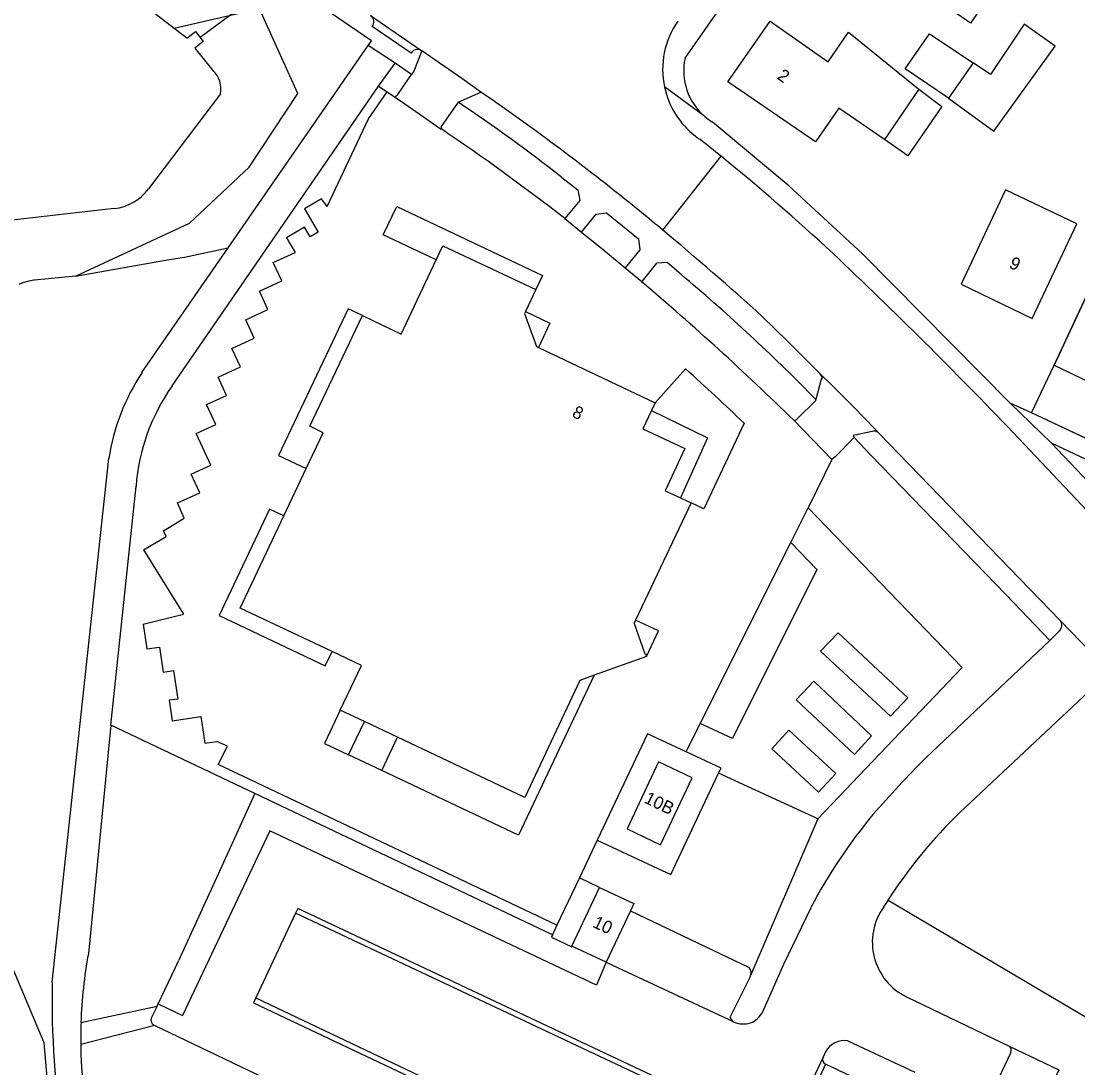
# Model space of a CAD drawing. Extents: x 194485 to 197793, y 468269 to 470822.
# Drawn here: x 195187.3 to 195288, y 470590.6 to 470690.4 of the extents above; entities that cross this region are included whole.
import ezdxf

# ---------------------------------------------------------------- set-up
doc = ezdxf.new("R2010")
doc.units = 0
for name, color, linetype in [('BGT grensvlak begroeid terreindeel', 7, 'Continuous'), ('BGT grensvlak begroeid terreindeel LR', 7, 'Continuous'), ('BGT grensvlak gebouwinstallatie plus 1', 7, 'Continuous'), ('BGT grensvlak onbegroeid terreindeel', 7, 'Continuous'), ('BGT grensvlak onbegroeid terreindeel LR', 7, 'Continuous'), ('BGT grensvlak ondersteunend waterdeel LR', 7, 'Continuous'), ('BGT grensvlak pand op maaiveld', 7, 'Continuous'), ('BGT grensvlak waterdeel', 7, 'Continuous'), ('BGT grensvlak wegdeel', 7, 'Continuous'), ('BGT lijnelement kunstwerkdeel uitbreiding populatie duiker', 7, 'Continuous'), ('BGT lijnelement scheiding walbescherming', 7, 'Continuous'), ('BGT tekst huisnummerreeks', 7, 'Continuous'), ('GEM grensvlak WOZ_BRK percelen', 7, 'Continuous')]:
    doc.layers.add(name, color=color, linetype=linetype)

msp = doc.modelspace()

# ---------------------------------------------------------------- linework, layer by layer
at = {"layer": 'BGT grensvlak begroeid terreindeel'}
for p, q in [((195221.36, 470684.18), (195222.18, 470683.62)), ((195209.55, 470616.74), (195195.83, 470623.25)), ((195263.25, 470614.31), (195256.85, 470599.46)), ((195242.43, 470607.77), (195240.51, 470608.7)), ((195269.93, 470606.57), (195294.91, 470591.8)), ((195238.36, 470604.17), (195237.93, 470603.27))]:
    msp.add_line(p, q, dxfattribs=at)
for points in [[(195192.45, 470666.05), (195203.34, 470671.1), (195209.03, 470676.45), (195213.65, 470683.47), (195209.99, 470691.54)], [(195192.45, 470666.05), (195188.54, 470665.68), (195188.49, 470665.67), (195188.02, 470665.57), (195187.55, 470665.46), (195187.52, 470665.45), (195187.5, 470665.44), (195187.05, 470665.26)], [(195190.88, 470570.79), (195190.64, 470579.37), (195189.46, 470592.95), (195186, 470601.19), (195181.54, 470606.18), (195175.22, 470612.54)], [(195281.48, 470592.66), (195286.2, 470590.4), (195262.49, 470539.53), (195263.29, 470537.27), (195258.93, 470537.27)]]:
    msp.add_lwpolyline(points, dxfattribs=at)
at = {"layer": 'BGT grensvlak begroeid terreindeel LR'}
msp.add_lwpolyline([(195192.45, 470666.05), (195201.4, 470667.63), (195202.84, 470667.88), (195207.02, 470668.74)], dxfattribs=at)
at = {"layer": 'BGT grensvlak gebouwinstallatie plus 1'}
for p, q in [((195282.91, 470690.08), (195279.71, 470685.27)), ((195285.85, 470687.98), (195282.91, 470690.08)), ((195280.03, 470679.89), (195285.85, 470687.98)), ((195279.71, 470685.27), (195278.04, 470686.39)), ((195272.86, 470683.87), (195275.05, 470682.23)), ((195275.69, 470683.01), (195280.03, 470679.89)), ((195275.05, 470682.23), (195271.83, 470677.54)), ((195271.83, 470677.54), (195269.59, 470679.09)), ((195247.38, 470653.25), (195252.73, 470650.64)), ((195252.73, 470650.64), (195250.15, 470644.91))]:
    msp.add_line(p, q, dxfattribs=at)
for points in [[(195277.77, 470696.51), (195280.74, 470694.45), (195277.79, 470690.17), (195274.81, 470692.23)], [(195235.37, 470662.68), (195237.69, 470661.58), (195236.61, 470659.25)], [(195246.89, 470629.81), (195248.04, 470632.23), (195245.86, 470633.26)]]:
    msp.add_lwpolyline(points, dxfattribs=at)
at = {"layer": 'BGT grensvlak onbegroeid terreindeel'}
for p, q in [((195220.41, 470681.05), (195222.18, 470683.62)), ((195222.18, 470683.62), (195222.86, 470683.16)), ((195216.45, 470672.69), (195220.41, 470681.05)), ((195215.9, 470673.43), (195214.29, 470672.47)), ((195214.29, 470672.47), (195215.61, 470670.25)), ((195216.45, 470672.69), (195215.9, 470673.43)), ((195214.3, 470670.73), (195212.58, 470669.7)), ((195214.85, 470669.8), (195214.3, 470670.73)), ((195212.58, 470669.7), (195213.4, 470668.31)), ((195215.61, 470670.25), (195214.85, 470669.8)), ((195211.32, 470667.36), (195213.4, 470668.31)), ((195212.12, 470665.6), (195211.32, 470667.36)), ((195210, 470664.63), (195212.12, 470665.6)), ((195210.81, 470662.87), (195210, 470664.63)), ((195208.69, 470661.9), (195210.81, 470662.87)), ((195209.49, 470660.14), (195208.69, 470661.9)), ((195207.37, 470659.17), (195209.49, 470660.14)), ((195208.18, 470657.41), (195207.37, 470659.17)), ((195206.05, 470656.43), (195208.18, 470657.41)), ((195206.86, 470654.67), (195206.05, 470656.43)), ((195247.73, 470653.99), (195250.63, 470657.21)), ((195204.96, 470653.81), (195206.86, 470654.67)), ((195205.83, 470651.91), (195204.96, 470653.81)), ((195203.98, 470651.06), (195205.83, 470651.91)), ((195205.37, 470648.02), (195203.98, 470651.06)), ((195203.5, 470647.17), (195205.37, 470648.02)), ((195204.3, 470645.41), (195203.5, 470647.17)), ((195202.18, 470644.44), (195204.3, 470645.41)), ((195252.03, 470623.4), (195260.65, 470640.66)), ((195198.93, 470639.97), (195202.77, 470633.83)), ((195198.9, 470632.88), (195202.77, 470633.83)), ((195238.36, 470604.17), (195206.05, 470619.51)), ((195242.21, 470612.28), (195240.51, 470608.7)), ((195240.51, 470608.7), (195238.36, 470604.17))]:
    msp.add_line(p, q, dxfattribs=at)
for points in [[(195226.85, 470667.6), (195221.8, 470669.98), (195223.09, 470672.69), (195237, 470666.13), (195236.36, 470664.78)], [(195240.71, 470670.26), (195242.8, 470668.56), (195244.87, 470666.84)], [(195219.81, 470662.29), (195218.46, 470662.94), (195211.82, 470648.97), (195214.45, 470647.72)], [(195256.22, 470652.03), (195252.36, 470643.86), (195251.15, 470644.44)], [(195264.58, 470648.57), (195263.85, 470647.08), (195262.31, 470643.98)], [(195198.93, 470639.97), (195201.11, 470641.24), (195200.84, 470641.78), (195202.81, 470642.98), (195202.18, 470644.44)], [(195198.9, 470632.88), (195199.26, 470630.52), (195200.46, 470630.7), (195200.82, 470628.3), (195201.82, 470628.45), (195202.22, 470625.74), (195201.39, 470625.62), (195201.69, 470623.66), (195204.42, 470624.06), (195204.79, 470621.53), (195205.95, 470621.7)], [(195241.9, 470628), (195234.7, 470612.77), (195221.66, 470618.93)], [(195217.71, 470624.67), (195216.21, 470621.51), (195218.5, 470620.42)], [(195206.05, 470619.51), (195206.94, 470621.24), (195205.95, 470621.7)]]:
    msp.add_lwpolyline(points, dxfattribs=at)
for centre, radius, start, end in [((195100.81, 470493.06), 225.81, 52.2273, 55.9189), ((195062.46, 470448.71), 284.35, 45.7317, 49.6836), ((195061.95, 470448.18), 281.59, 46.3785, 47.929)]:
    msp.add_arc(centre, radius, start, end, dxfattribs=at)
at = {"layer": 'BGT grensvlak onbegroeid terreindeel LR'}
msp.add_lwpolyline([(195212.32, 470643.2), (195210.96, 470643.84), (195206.17, 470633.7), (195216.28, 470628.91), (195216.92, 470630.27)], dxfattribs=at)
at = {"layer": 'BGT grensvlak ondersteunend waterdeel LR'}
msp.add_line((195209.99, 470691.54), (195201.88, 470689.66), dxfattribs=at)
at = {"layer": 'BGT grensvlak pand op maaiveld'}
for p, q in [((195275.69, 470683.01), (195271.55, 470685.81)), ((195278.04, 470686.39), (195275.69, 470683.01)), ((195272.86, 470683.87), (195269.59, 470679.09)), ((195236.36, 470664.78), (195235.37, 470662.68)), ((195236.61, 470659.25), (195247.73, 470653.99)), ((195247.73, 470653.99), (195247.38, 470653.25)), ((195212.32, 470643.2), (195214.45, 470647.72)), ((195251.15, 470644.44), (195245.86, 470633.26)), ((195250.15, 470644.91), (195251.15, 470644.44)), ((195246.89, 470629.81), (195241.9, 470628)), ((195220, 470623.59), (195217.71, 470624.67)), ((195223.16, 470622.09), (195220, 470623.59)), ((195239.79, 470602.17), (195242.43, 470607.77)), ((195245.37, 470605.55), (195243.05, 470600.64)), ((195243.05, 470600.64), (195239.79, 470602.17))]:
    msp.add_line(p, q, dxfattribs=at)
for points in [[(195254.66, 470684.57), (195258.68, 470690.35), (195264.23, 470686.5), (195266.17, 470689.33), (195272.86, 470683.87)], [(195271.55, 470685.81), (195273.88, 470689.15), (195278.04, 470686.39)], [(195269.59, 470679.09), (195265.25, 470682.07), (195263, 470678.86), (195254.66, 470684.57)], [(195276.9, 470665.29), (195283.67, 470662.02), (195287.93, 470671.05), (195281.12, 470674.29), (195276.9, 470665.29)], [(195226.85, 470667.6), (195227.49, 470668.96), (195236.36, 470664.78)], [(195219.81, 470662.29), (195223.51, 470660.54), (195226.85, 470667.6)], [(195295.54, 470662.64), (195289.49, 470665.55), (195285.77, 470657.57), (195291.71, 470654.71)], [(195235.37, 470662.68), (195235.27, 470662.48), (195236.42, 470659.34), (195236.61, 470659.25)], [(195214.45, 470647.72), (195216.06, 470651.12), (195214.8, 470651.74), (195219.81, 470662.29)], [(195247.38, 470653.25), (195246.54, 470651.5), (195250.54, 470649.61), (195248.67, 470645.6), (195250.15, 470644.91)], [(195216.92, 470630.27), (195208.17, 470634.41), (195212.32, 470643.2)], [(195245.86, 470633.26), (195245.78, 470633.08), (195245.68, 470633.04), (195246.73, 470630.05), (195246.8, 470630.07), (195246.89, 470629.81)], [(195263.5, 470630.31), (195265.16, 470632.06), (195271.81, 470625.84), (195270.16, 470624.1), (195263.5, 470630.31)], [(195217.71, 470624.67), (195219.72, 470628.94), (195216.92, 470630.27)], [(195241.9, 470628), (195240.53, 470627.51), (195235.29, 470616.36), (195223.16, 470622.09)], [(195261.18, 470625.66), (195262.84, 470627.44), (195268.36, 470622.24), (195266.73, 470620.46), (195261.18, 470625.66)], [(195258.84, 470621), (195260.48, 470622.77), (195264.95, 470618.63), (195263.31, 470616.87), (195258.84, 470621)], [(195245.05, 470613.38), (195248.24, 470611.84), (195251.25, 470618.24), (195248.05, 470619.76), (195245.05, 470613.38)], [(195242.43, 470607.77), (195245.7, 470606.24), (195245.37, 470605.55)]]:
    msp.add_lwpolyline(points, dxfattribs=at)
at = {"layer": 'BGT grensvlak waterdeel'}
for p, q in [((195203.07, 470688.74), (195201.88, 470689.66)), ((195203.84, 470687.79), (195205.55, 470685.65)), ((195206.27, 470683.43), (195199.43, 470674.38)), ((195196.15, 470672.49), (195182.81, 470671))]:
    msp.add_line(p, q, dxfattribs=at)
msp.add_lwpolyline([(195201.88, 470689.66), (195193.26, 470696.34), (195185.03, 470701.46)], dxfattribs=at)
for centre, radius, start, end in [((195204.02, 470683.92), 2.31, 347.5979, 48.387), ((195195.61, 470677.21), 4.75, 276.4787, 323.5098)]:
    msp.add_arc(centre, radius, start, end, dxfattribs=at)
at = {"layer": 'BGT grensvlak wegdeel'}
for p, q in [((195250.58, 470686.83), (195282.62, 470732.81)), ((195220.6, 470690.92), (195225.47, 470687.53)), ((195224.46, 470687.31), (195220.76, 470689.85)), ((195207.02, 470668.74), (195220.38, 470688.05)), ((195222.93, 470686.36), (195220.38, 470688.05)), ((195221.36, 470684.18), (195222.93, 470686.36)), ((195224.5, 470685.28), (195222.93, 470686.36)), ((195223.19, 470683.37), (195224.5, 470685.28)), ((195228.95, 470682.63), (195231.12, 470683.6)), ((195232.47, 470682.66), (195231.12, 470683.6)), ((195252.47, 470681.27), (195248.62, 470684.1)), ((195222.86, 470683.16), (195223.86, 470682.48)), ((195228.95, 470682.63), (195227.33, 470680.32)), ((195223.86, 470682.48), (195227.34, 470680.08)), ((195248.45, 470670.44), (195254.01, 470677.48)), ((195239.12, 470671.55), (195240.71, 470670.26)), ((195198.8, 470656.87), (195207.02, 470668.74)), ((195244.87, 470666.84), (195246.44, 470665.53)), ((195262.7, 470657.49), (195263.43, 470656.78)), ((195263.06, 470654.3), (195262.33, 470655.04)), ((195281.56, 470653.94), (195285.47, 470650.17)), ((195260.95, 470652.33), (195264.58, 470648.57)), ((195269.09, 470651.07), (195286.33, 470633.23)), ((195305.09, 470629.53), (195285.47, 470650.17)), ((195190.23, 470598.76), (195195.63, 470648.67)), ((195195.83, 470623.25), (195198.23, 470646.02)), ((195260.65, 470640.66), (195262.31, 470643.98)), ((195281.2, 470635.66), (195285.36, 470631.32)), ((195286.33, 470633.23), (195291.59, 470627.81)), ((195285.36, 470631.32), (195286.23, 470632.2)), ((195285.36, 470631.32), (195273.53, 470620.13)), ((195289.59, 470626.94), (195276.79, 470614.93)), ((195195.83, 470623.25), (195193.7, 470601.49)), ((195218.5, 470620.42), (195220, 470623.59)), ((195250.69, 470620.71), (195252.03, 470623.4)), ((195221.66, 470618.93), (195223.16, 470622.09)), ((195221.66, 470618.93), (195218.5, 470620.42)), ((195263.25, 470614.31), (195253.78, 470618.67)), ((195209.55, 470616.74), (195206.24, 470609.47)), ((195237.93, 470603.27), (195209.55, 470616.74)), ((195206.24, 470609.47), (195202.27, 470600.77)), ((195213.45, 470605.32), (195209.64, 470597.24)), ((195249.53, 470588.31), (195213.45, 470605.32)), ((195245.37, 470605.55), (195256.68, 470600.16)), ((195237.93, 470603.27), (195237.83, 470603.05)), ((195243.28, 470600.53), (195243.05, 470600.64)), ((195255.2, 470594.96), (195243.28, 470600.53)), ((195256.77, 470599.27), (195254.88, 470595.43)), ((195209.64, 470597.24), (195245.72, 470580.16)), ((195271.69, 470597.35), (195281.48, 470592.66)), ((195192.98, 470594.91), (195200.24, 470596.46)), ((195200.24, 470596.46), (195199.72, 470595.37)), ((195200.24, 470596.46), (195200.34, 470596.67)), ((195200.34, 470596.67), (195202.66, 470595.57)), ((195200.02, 470594.61), (195192.96, 470592.8)), ((195200.02, 470594.61), (195217.85, 470586.12)), ((195266.11, 470593.16), (195272.49, 470590.18)), ((195281.59, 470591.99), (195257.91, 470541.33)), ((195263.97, 470592.11), (195263.73, 470591.59)), ((195263.73, 470591.59), (195246.35, 470554.5)), ((195263.97, 470590.92), (195247, 470554.74)), ((195272.1, 470587.11), (195263.97, 470590.92))]:
    msp.add_line(p, q, dxfattribs=at)
for points in [[(195220.38, 470688.05), (195220.68, 470688.49), (195214.67, 470692.62)], [(195225.47, 470687.53), (195224.72, 470685.59), (195224.5, 470685.28)], [(195231.12, 470683.6), (195229.28, 470684.9), (195225.47, 470687.53)], [(195201.68, 470655.59), (195221.28, 470684.07), (195221.35, 470684.17), (195221.36, 470684.18)], [(195281.56, 470653.94), (195267.51, 470668.18), (195260.48, 470674.65), (195253.15, 470680.77)], [(195238.84, 470675.47), (195240.35, 470674.28), (195240.55, 470673.28), (195239.12, 470671.55)], [(195240.71, 470670.26), (195242.11, 470671.97), (195243.1, 470672.09), (195246.13, 470669.61), (195246.27, 470668.58), (195244.87, 470666.84)], [(195250.21, 470666.21), (195248.86, 470667.35), (195247.84, 470667.3), (195246.44, 470665.53)], [(195262.7, 470657.49), (195260.33, 470659.86), (195257.93, 470662.2)], [(195263.66, 470656.26), (195263.54, 470656.23), (195263.06, 470654.3)], [(195261.31, 470652.48), (195263.03, 470654.2), (195263.06, 470654.3)], [(195310.17, 470640.58), (195283.61, 470653.01), (195281.56, 470653.94)], [(195266.69, 470650.68), (195264.88, 470648.84), (195264.58, 470648.57)], [(195268.57, 470651.28), (195266.61, 470650.87), (195266.63, 470650.76), (195266.69, 470650.68)], [(195281.2, 470635.66), (195268.3, 470648.98), (195266.69, 470650.68)], [(195321.41, 470609.85), (195301, 470630.91), (195281.83, 470651.18)], [(195285.47, 470650.17), (195309.43, 470638.89), (195305.09, 470629.53)], [(195262.31, 470643.98), (195277, 470628.74), (195263.25, 470614.31)], [(195260.65, 470640.66), (195263.14, 470638.08), (195255.1, 470621.97), (195252.03, 470623.4)], [(195250.69, 470620.71), (195247.01, 470622.43), (195242.21, 470612.28)], [(195253.78, 470618.67), (195254.01, 470619.16), (195250.69, 470620.71)], [(195242.21, 470612.28), (195247.51, 470609.81), (195249.22, 470609.01), (195253.78, 470618.67)], [(195243.05, 470600.64), (195242.12, 470598.45), (195210.98, 470613.17), (195202.66, 470595.57)], [(195269.93, 470606.57), (195269.71, 470606.24), (195269.51, 470605.92)], [(195250.2, 470588.55), (195213.66, 470605.77), (195213.45, 470605.32)], [(195262.56, 470605.85), (195259.96, 470600.42), (195257.89, 470595.77)], [(195237.83, 470603.05), (195239.78, 470602.13), (195239.79, 470602.17)], [(195200.34, 470596.67), (195201.96, 470600.09), (195202.27, 470600.77)], [(195209.64, 470597.24), (195209.43, 470596.79), (195245.96, 470579.5)]]:
    msp.add_lwpolyline(points, dxfattribs=at)
for centre, radius, start, end in [((195220.15, 470690.3), 0.756, 322.9785, 54.0778), ((195256.47, 470685.76), 8.03, 145.0379, 191.9981), ((195225.07, 470686.93), 0.724, 93.4337, 147.9007), ((195225.07, 470686.93), 0.723, 56.4822, 93.2501), ((195256.2, 470685.64), 5.75, 167.9984, 229.476), ((195256.47, 470685.77), 8.03, 192.0117, 232.1511), ((195222.78, 470683.66), 0.501, 279.5016, 325.4408), ((195141.69, 470551.75), 157.3, 51.8622, 56.3108), ((195102.91, 470496.65), 226.68, 50.7347, 55.1402), ((195256.08, 470685.48), 5.55, 229.3476, 238.0791), ((195227.82, 470680.22), 0.499, 168.8635, 196.0306), ((195256.29, 470685.52), 7.73, 232.129, 236.1287), ((195114.3, 470505.67), 221.44, 50.883, 51.5568), ((195115.67, 470507.4), 219.24, 47.1798, 50.8747), ((195038.47, 470419.13), 327.49, 50.1201, 50.5906), ((195039.15, 470419.9), 326.47, 47.9205, 50.1248), ((194937.28, 470321.37), 476.96, 43.7478, 46.6512), ((195131.81, 470525.53), 183.87, 44.7775, 49.9145), ((195216.05, 470645.47), 20.67, 146.5321, 171.083), ((195118.69, 470507.49), 207.93, 43.6702, 45.8865), ((195262.89, 470656.22), 0.772, 2.7069, 45.7117), ((195217.15, 470644.62), 18.97, 144.6575, 175.7766), ((195260.97, 470652.79), 0.457, 266.8804, 317.7528), ((195268.59, 470650.58), 0.698, 43.8933, 91.1348), ((195285.77, 470632.77), 0.724, 309.0089, 39.8683), ((195373.34, 470522.02), 139.96, 135.4923, 138.5195), ((195308.92, 470581.32), 52.45, 140.4355, 152.1069), ((195309.77, 470580.84), 47.43, 134.0639, 147.1515), ((195274.2, 470602.55), 5.77, 144.3173, 244.2739), ((195237.63, 470593.38), 44.68, 169.5426, 178.0426), ((195256.13, 470599.65), 0.743, 344.6526, 42.7651), ((195256.12, 470599.66), 0.763, 328.9014, 344.2584), ((195278.79, 470597.37), 88.57, 179.1031, 198.5503), ((195235.91, 470593.41), 42.95, 177.9946, 180.8112), ((195200.2, 470595.12), 0.542, 152.7363, 250.5277), ((195255.57, 470595.55), 0.699, 190.0248, 237.8043), ((195255.55, 470595.52), 0.656, 237.6018, 252.567), ((195256.12, 470596.96), 2.2, 249.7103, 282.7952), ((195256.05, 470596.88), 2.15, 284.9701, 328.7267), ((195265.78, 470591.12), 2.06, 80.9373, 151.3532), ((195237.54, 470593.39), 44.59, 180.7558, 198.0026), ((195281.2, 470592.27), 0.481, 324.3141, 54.3058), ((195264.24, 470591.4), 0.549, 159.8266, 240.015)]:
    msp.add_arc(centre, radius, start, end, dxfattribs=at)
at = {"layer": 'BGT lijnelement kunstwerkdeel uitbreiding populatie duiker'}
msp.add_line((195204.34, 470688.83), (195210.46, 470693.38), dxfattribs=at)
at = {"layer": 'BGT lijnelement scheiding walbescherming'}
msp.add_lwpolyline([(195203.07, 470688.74), (195203.9, 470689.37), (195204.64, 470688.42), (195203.84, 470687.79)], dxfattribs=at)
at = {"layer": 'GEM grensvlak WOZ_BRK percelen'}
msp.add_lwpolyline([(195289.54, 470650.23), (195283.61, 470653.01), (195285.77, 470657.57), (195289.49, 470665.55), (195293.15, 470673.3), (195294.87, 470677.02), (195296.16, 470676.35), (195301.07, 470674.08)], dxfattribs=at)

# ---------------------------------------------------------------- texts
at = {"layer": 'BGT tekst huisnummerreeks'}
for s, rotation, p in [('2', 325.2, (195259.27, 470684.92)), ('9', 334.2, (195281.38, 470666.9)), ('8', 334.6, (195239.72, 470652.69)), ('10B', 334.2, (195246.59, 470615.9)), ('10', 334.9, (195241.68, 470604.04))]:
    msp.add_text(s, height=1.2, rotation=rotation, dxfattribs=at).set_placement(p)

doc.saveas('drawing.dxf')
